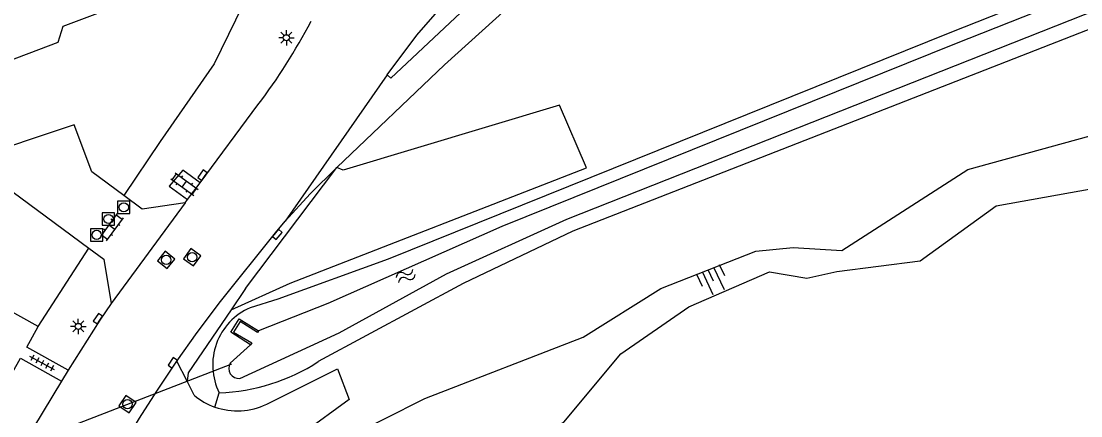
# Model space of a CAD drawing. Extents: x 131000 to 133013, y 393000 to 396501.
# Drawn here: x 131390.2 to 131476, y 393941.5 to 393973.4 of the extents above; entities that cross this region are included whole.
import ezdxf

# ---------------------------------------------------------------- set-up
doc = ezdxf.new("R2010")
doc.units = 0
for name, color, linetype in [('gg-knt-BGT kruinlijn', 7, 'Continuous'), ('gg-knt-bovenkant onderkant talud', 7, 'Continuous'), ('gg-knt-onverhard', 7, 'Continuous'), ('gg-knt-verharding', 7, 'Continuous'), ('gg-knt-verharding nz', 7, 'Continuous'), ('gg-kntw-bovenkant insteek waterloop', 7, 'Continuous'), ('gg-kntw-waterlijn', 7, 'Continuous'), ('gg-kwrk-duiker nz buis', 7, 'Continuous'), ('gg-kwrk-uitstroombak niveau min 01', 7, 'Continuous'), ('gt-bbg-plantopografie pand', 7, 'Continuous'), ('gt-grn-groengrens', 7, 'Continuous'), ('gt-symb-klinker verharding', 7, 'Continuous'), ('gt-symb-kolk', 7, 'Continuous'), ('gt-symb-lichtmast', 7, 'Continuous'), ('gt-symb-rioolschacht', 7, 'Continuous'), ('gt-symb-talud symbool', 7, 'Continuous'), ('gt-symb-tegel verharding', 7, 'Continuous'), ('gt-symb-watersymbool', 7, 'Continuous')]:
    doc.layers.add(name, color=color, linetype=linetype)

# ---------------------------------------------------------------- blocks, each defined once
blk = doc.blocks.new('gt0-KL1')
at = {"layer": 'gt-symb-klinker verharding'}
for p, q in [((-1.15, 0.3), (1.15, 0.3)), ((-1, -0.3), (-1, 0.3)), ((-0.5, 0.3), (-0.5, 0.45)), ((0, -0.3), (0, 0.3)), ((0.5, 0.3), (0.5, 0.45)), ((1, -0.3), (1, 0.3)), ((-1.15, -0.3), (1.15, -0.3)), ((-0.5, -0.45), (-0.5, -0.3)), ((0.5, -0.45), (0.5, -0.3))]:
    blk.add_line(p, q, dxfattribs=at)
blk = doc.blocks.new('gt0-KOLK')
at = {"layer": 'gt-symb-kolk'}
blk.add_lwpolyline([(0, 0), (0.375, 0), (0.375, 0.4), (-0.375, 0.4), (-0.375, 0), (0, 0)], dxfattribs=at)
blk = doc.blocks.new('gt0-LMAST')
at = {"layer": 'gt-symb-lichtmast'}
for p, q in [((-0.182, 0.173), (-0.447, 0.438)), ((-0.005, 0.246), (-0.005, 0.621)), ((0.172, 0.173), (0.437, 0.438)), ((-0.255, -0.004), (-0.63, -0.004)), ((-0.182, -0.181), (-0.447, -0.446)), ((-0.005, -0.254), (-0.005, -0.629)), ((0.437, -0.446), (0.172, -0.181)), ((0.245, -0.004), (0.62, -0.004))]:
    blk.add_line(p, q, dxfattribs=at)
blk.add_circle((-0.005, -0.004), 0.25, dxfattribs=at)
blk = doc.blocks.new('gt0-TALUD_1')
at = {"layer": 'gt-symb-talud symbool'}
for p, q in [((-1, -1), (-1, 0)), ((-0.5, -2), (-0.5, 0)), ((0, -1), (0, 0)), ((0.5, -2), (0.5, 0)), ((1, -1), (1, 0))]:
    blk.add_line(p, q, dxfattribs=at)
blk = doc.blocks.new('gt0-WA')
at = {"layer": 'gt-symb-watersymbool'}
for centre, start, end in [((-0.323, 0.022), 28.07249, 151.92751), ((0.427, 0.422), 208.07248, 331.92751), ((-0.323, -0.428), 28.07249, 151.92751), ((0.427, -0.028), 208.07248, 331.92751)]:
    blk.add_arc(centre, 0.425, start, end, dxfattribs=at)
blk = doc.blocks.new('gt0-RS')
at = {"layer": 'gt-symb-rioolschacht'}
blk.add_lwpolyline([(-0.5, -0.5), (0.5, -0.5), (0.5, 0.5), (-0.5, 0.5)], close=True, dxfattribs=at)
blk.add_circle((0, 0), 0.375, dxfattribs=at)
blk = doc.blocks.new('gt0-TEG1')
at = {"layer": 'gt-symb-tegel verharding'}
for p, q in [((-1.125, 0), (1.125, 0)), ((-0.9, -0.25), (-0.9, 0.25)), ((-0.45, -0.25), (-0.45, 0.25)), ((0, -0.25), (0, 0.25)), ((0.45, -0.25), (0.45, 0.25)), ((0.9, -0.25), (0.9, 0.25))]:
    blk.add_line(p, q, dxfattribs=at)

msp = doc.modelspace()

# ---------------------------------------------------------------- linework, layer by layer
at = {"layer": 'gg-knt-BGT kruinlijn'}
for p, q in [((131466.813, 393961.442), (131477.499, 393964.368)), ((131456.606, 393954.873), (131466.813, 393961.442)), ((131441.963, 393951.794), (131449.656, 393954.813)), ((131449.656, 393954.813), (131452.678, 393955.111)), ((131452.678, 393955.111), (131456.606, 393954.873)), ((131435.67, 393947.856), (131441.963, 393951.794)), ((131422.881, 393942.907), (131435.67, 393947.856)), ((131412.254, 393937.579), (131422.881, 393942.907))]:
    msp.add_line(p, q, dxfattribs=at)
at = {"layer": 'gg-knt-bovenkant onderkant talud'}
for p, q in [((131408.359, 393951.815), (131407.19, 393950.09)), ((131405.871, 393942.211), (131406.224, 393943.365))]:
    msp.add_line(p, q, dxfattribs=at)
msp.add_lwpolyline([(131407.19, 393950.09), (131403.718, 393944.969), (131403.628, 393944.31)], dxfattribs=at)
at = {"layer": 'gg-knt-onverhard'}
for p, q in [((131403.628, 393944.31), (131402.808, 393945.935)), ((131404.201, 393943.175), (131403.628, 393944.31))]:
    msp.add_line(p, q, dxfattribs=at)
msp.add_lwpolyline([(131410.07, 393942.451), (131415.804, 393945.292), (131416.753, 393942.814), (131413.053, 393940.121), (131410.995, 393938.418)], dxfattribs=at)
for centre, radius, start, end in [((131407.682, 393947.277), 5.38, 229.68188, 250.32712), ((131407.68, 393947.42), 5.514, 250.85098, 295.69155)]:
    msp.add_arc(centre, radius, start, end, dxfattribs=at)
at = {"layer": 'gg-knt-verharding'}
for p, q in [((131404.677, 393960.353), (131409.364, 393966.659)), ((131408.359, 393951.815), (131415.752, 393961.585)), ((131403.672, 393959.001), (131404.677, 393960.353)), ((131403.485, 393958.749), (131397.486, 393950.602)), ((131403.485, 393958.749), (131403.672, 393959.001)), ((131394.002, 393945.2), (131393.461, 393944.319))]:
    msp.add_line(p, q, dxfattribs=at)
for points in [[(131419.824, 393969.1), (131422.212, 393972.292), (131436.543, 393988.722)], [(131437.49, 393985.127), (131420.129, 393968.816), (131419.824, 393969.1)], [(131439.443, 393983.447), (131424.463, 393969.895), (131415.752, 393961.585)], [(131398.517, 393959.321), (131395.907, 393961.255), (131394.482, 393965.054), (131385.987, 393962.202), (131395.671, 393955.07)], [(131404.677, 393960.353), (131403.281, 393961.39), (131402.189, 393960.073), (131403.672, 393959.001)], [(131415.752, 393961.585), (131413.599, 393959.477), (131411.569, 393957.259)], [(131403.485, 393958.749), (131399.982, 393958.235), (131398.517, 393959.321)], [(131402.808, 393945.935), (131404.445, 393948.242), (131406.332, 393950.754), (131410.771, 393956.312), (131411.569, 393957.259)], [(131395.671, 393955.07), (131396.885, 393954.176), (131397.486, 393950.602)], [(131397.486, 393950.602), (131396.576, 393949.255), (131394.002, 393945.2)], [(131391.58, 393948.728), (131388.519, 393950.432), (131386.45, 393946.716), (131389.511, 393945.012)], [(131394.002, 393945.2), (131390.654, 393947.064), (131391.58, 393948.728)], [(131389.511, 393945.012), (131390.151, 393946.162), (131393.461, 393944.319)], [(131399.339, 393940.584), (131399.779, 393941.305), (131401.18, 393943.507), (131402.808, 393945.935)], [(131393.461, 393944.319), (131391.193, 393940.566), (131390.809, 393939.846)]]:
    msp.add_lwpolyline(points, dxfattribs=at)
msp.add_arc((131369.84, 393996.471), 49.507, 322.97376, 332.26577, dxfattribs=at)
at = {"layer": 'gg-knt-verharding nz'}
msp.add_line((131419.824, 393969.1), (131411.569, 393957.259), dxfattribs=at)
at = {"layer": 'gg-kntw-bovenkant insteek waterloop'}
msp.add_line((131425.973, 393952.215), (131414.249, 393945.895), dxfattribs=at)
for points in [[(131599.29, 394023.413), (131591.331, 394020.486), (131581.901, 394016.819), (131569.116, 394012.338), (131555.221, 394006.872), (131536.247, 394000), (131528.578, 393997.275), (131508.329, 393989.705), (131497.777, 393985.34), (131465.36, 393972.5), (131419.905, 393954.184)], [(131600.344, 394020.713), (131590.774, 394016.732), (131547.305, 393999.722), (131544.65, 393999.273), (131501.527, 393982.532), (131434.846, 393956.434), (131425.973, 393952.215)], [(131402.496, 393876.698), (131405.666, 393911.173), (131414.782, 393931.596), (131434.117, 393940.984), (131438.723, 393946.515), (131444.238, 393950.333), (131450.759, 393953.157), (131453.787, 393952.64), (131456.213, 393953.171), (131462.96, 393954.048), (131469.095, 393958.491), (131477.995, 393960.091)], [(131419.905, 393954.184), (131410.959, 393950.949), (131408.732, 393950.25)]]:
    msp.add_lwpolyline(points, dxfattribs=at)
for centre, radius, start, end in [((131410.764, 393945.61), 5.065, 113.65458, 206.31507), ((131405.709, 393958.991), 15.634, 271.88741, 303.10904)]:
    msp.add_arc(centre, radius, start, end, dxfattribs=at)
at = {"layer": 'gg-kntw-waterlijn'}
msp.add_line((131408.758, 393947.26), (131407.109, 393945.766), dxfattribs=at)
for points in [[(131407.891, 393944.527), (131415.944, 393948.206), (131424.616, 393952.999), (131434.372, 393957.407), (131500.761, 393983.691), (131532.786, 393996.121), (131564.259, 394007.708), (131599.921, 394021.797)], [(131599.705, 394022.349), (131539.656, 394000.044), (131528.921, 393996.335), (131508.695, 393988.774), (131498.152, 393984.413), (131465.731, 393971.571), (131429.1, 393956.811), (131415.007, 393950.593), (131409.41, 393948.368)]]:
    msp.add_lwpolyline(points, dxfattribs=at)
msp.add_arc((131407.827, 393945.353), 0.828, 150.05216, 274.46432, dxfattribs=at)
at = {"layer": 'gg-kwrk-duiker nz buis'}
msp.add_line((131407.213, 393945.674), (131380.819, 393935.476), dxfattribs=at)
at = {"layer": 'gg-kwrk-uitstroombak niveau min 01'}
msp.add_line((131407.831, 393949.364), (131409.41, 393948.368), dxfattribs=at)
for points in [[(131408.758, 393947.26), (131407.162, 393948.279), (131407.831, 393949.364)], [(131409.41, 393948.368), (131409.329, 393948.239), (131407.934, 393949.148), (131407.377, 393948.275), (131408.862, 393947.409), (131408.758, 393947.26)]]:
    msp.add_lwpolyline(points, dxfattribs=at)
at = {"layer": 'gt-bbg-plantopografie pand'}
msp.add_lwpolyline([(131399.471, 393979.933), (131403.349, 393994.201), (131373.989, 394002.395), (131362.197, 393958.894), (131388.635, 393968.853), (131388.248, 393969.881), (131393.202, 393971.747), (131393.602, 393973.042), (131396.839, 393974.242), (131398.431, 393980.06), (131399.43, 393979.786), (131399.471, 393979.933)], dxfattribs=at)
at = {"layer": 'gt-grn-groengrens'}
msp.add_line((131391.58, 393948.728), (131395.671, 393955.07), dxfattribs=at)
for points in [[(131412.209, 394000.522), (131414.883, 393996.85), (131413.058, 393988.971), (131409.826, 393978.237), (131405.81, 393969.971), (131401.443, 393963.689), (131398.517, 393959.321)], [(131407.19, 393950.09), (131411.983, 393952.247), (131435.961, 393961.572), (131433.763, 393966.637), (131416.251, 393961.385), (131415.752, 393961.585)]]:
    msp.add_lwpolyline(points, dxfattribs=at)

# ---------------------------------------------------------------- block references
at = {"layer": 'gt-symb-klinker verharding'}
for p, rotation in [((131403.41, 393960.252), -36.09056723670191), ((131397.529, 393956.773), -126.29695894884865)]:
    msp.add_blockref('gt0-KL1', p, dxfattribs=dict(at, rotation=rotation))
at = {"layer": 'gt-symb-kolk'}
for p, rotation in [((131405.032, 393960.858), 53.7030410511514), ((131410.771, 393956.312), -130.091680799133), ((131396.576, 393949.255), 56.294043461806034), ((131402.627, 393945.68), 55.54751631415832)]:
    msp.add_blockref('gt0-KOLK', p, dxfattribs=dict(at, rotation=rotation))
at = {"layer": 'gt-symb-lichtmast'}
for p in [(131411.669, 393972.094), (131394.83, 393948.738)]:
    msp.add_blockref('gt0-LMAST', p, dxfattribs=at)
at = {"layer": 'gt-symb-rioolschacht'}
for p in [(131398.5, 393958.374), (131397.265, 393957.426), (131396.313, 393956.139)]:
    msp.add_blockref('gt0-RS', p, dxfattribs=at)
for p, rotation in [((131401.939, 393954.116), -129.1160891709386), ((131404.039, 393954.333), -125.43780146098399), ((131398.803, 393942.447), -123.91251258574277)]:
    msp.add_blockref('gt0-RS', p, dxfattribs=dict(at, rotation=rotation))
at = {"layer": 'gt-symb-talud symbool', "xscale": 1.0003059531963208, "yscale": 1.0003059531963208, "rotation": 25.079178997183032}
msp.add_blockref('gt0-TALUD_1', (131445.81, 393953.304), dxfattribs=at)
at = {"layer": 'gt-symb-tegel verharding', "rotation": 151.51299286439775}
msp.add_blockref('gt0-TEG1', (131391.899, 393945.772), dxfattribs=at)
at = {"layer": 'gt-symb-watersymbool', "rotation": 25.027278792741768}
msp.add_blockref('gt0-WA', (131421.271, 393952.8), dxfattribs=at)

doc.saveas('drawing.dxf')
